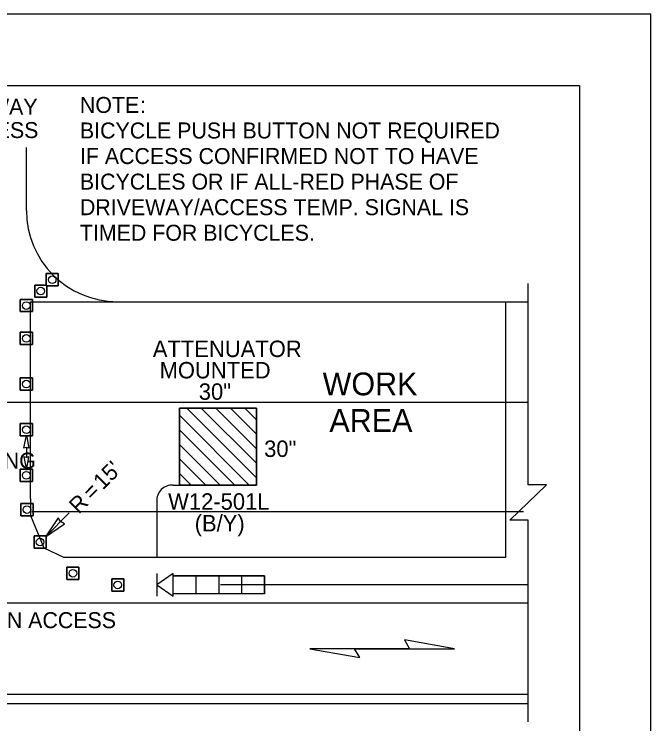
# Model space of a CAD drawing. Extents: x 99976 to 100136, y 99905 to 100011.
# Drawn here: x 100053.272 to 100056.062, y 99977.579 to 99980.687 of the extents above; entities that cross this region are included whole.
import ezdxf

# ---------------------------------------------------------------- set-up
doc = ezdxf.new("R2010")
doc.units = 0
for name, color, linetype in [('RD_ED_DrivewayEdge', 7, 'Continuous'), ('RD_ED_ShoulderPavedEdge', 7, 'Continuous'), ('RD_MK_LineEdgeWhite', 7, 'Continuous'), ('RD_MK_LineSkipCenter', 7, 'Continuous'), ('SH_GI_PlotLimits', 7, 'Continuous'), ('SH_GI_SheetBorder', 7, 'Continuous'), ('TR_SN_ConstructionSigns', 7, 'Continuous'), ('TR_WZ_PortableSignMountBlk-Wht', 7, 'Continuous'), ('TR_WZ_TrafficCone', 7, 'Continuous'), ('TR_WZ_WorkAreaLabel', 7, 'Continuous'), ('TR_WZ_WorkZoneDetails', 7, 'Continuous'), ('TR_WZ_WorkZoneTextCurrent', 7, 'Continuous')]:
    doc.layers.add(name, color=color, linetype=linetype)

msp = doc.modelspace()

# ---------------------------------------------------------------- linework, layer by layer
at = {"layer": 'RD_ED_DrivewayEdge'}
msp.add_line((100053.325, 99979.8277), (100053.325, 99980.103), dxfattribs=at)
msp.add_arc((100053.725, 99979.8277), 0.4, 180, 270, dxfattribs=at)
at = {"layer": 'RD_ED_ShoulderPavedEdge'}
for p, q in [((100053.725, 99979.4277), (100055.525, 99979.4277)), ((100050.725, 99977.6677), (100055.525, 99977.6677))]:
    msp.add_line(p, q, dxfattribs=at)
at = {"layer": 'RD_MK_LineEdgeWhite'}
for p, q in [((100050.725, 99978.9877), (100055.525, 99978.9877)), ((100055.525, 99978.1077), (100050.725, 99978.1077)), ((100055.525, 99977.7077), (100050.725, 99977.7077))]:
    msp.add_line(p, q, dxfattribs=at)
at = {"layer": 'RD_MK_LineSkipCenter'}
msp.add_lwpolyline([(100055.5043, 99978.5077), (100053.3483, 99978.5077)], dxfattribs=at)
at = {"layer": 'SH_GI_PlotLimits'}
msp.add_lwpolyline([(100039.0625, 99969.6875), (100056.0625, 99969.6875), (100056.0625, 99980.6875), (100039.0625, 99980.6875)], close=True, dxfattribs=at)
at = {"layer": 'SH_GI_SheetBorder'}
for p, q in [((100040, 99980.375), (100055.75, 99980.375)), ((100055.75, 99980.375), (100055.75, 99970))]:
    msp.add_line(p, q, dxfattribs=at)
at = {"layer": 'TR_SN_ConstructionSigns'}
for p, q in [((100053.9965, 99978.9621), (100054.334, 99978.9621)), ((100053.9965, 99978.6246), (100053.9965, 99978.9621)), ((100054.0284, 99978.9621), (100053.9965, 99978.9621)), ((100053.9965, 99978.9621), (100053.9965, 99978.9302)), ((100054.334, 99978.6564), (100054.0284, 99978.9621)), ((100054.092, 99978.9621), (100054.0284, 99978.9621)), ((100054.0284, 99978.9621), (100054.334, 99978.6564)), ((100054.334, 99978.72), (100054.092, 99978.9621)), ((100054.1556, 99978.9621), (100054.092, 99978.9621)), ((100054.092, 99978.9621), (100054.334, 99978.72)), ((100054.334, 99978.72), (100054.092, 99978.9621)), ((100054.334, 99978.7837), (100054.1556, 99978.9621)), ((100054.334, 99978.7837), (100054.1556, 99978.9621)), ((100054.2193, 99978.9621), (100054.1556, 99978.9621)), ((100054.1556, 99978.9621), (100054.334, 99978.7837)), ((100054.334, 99978.8473), (100054.2193, 99978.9621)), ((100054.2829, 99978.9621), (100054.2193, 99978.9621)), ((100054.2193, 99978.9621), (100054.334, 99978.8473)), ((100054.334, 99978.8473), (100054.2193, 99978.9621)), ((100054.334, 99978.9109), (100054.2829, 99978.9621)), ((100054.334, 99978.9109), (100054.2829, 99978.9621)), ((100054.334, 99978.9621), (100054.2829, 99978.9621)), ((100054.2829, 99978.9621), (100054.334, 99978.9109)), ((100054.334, 99978.9621), (100054.334, 99978.6246)), ((100054.334, 99978.9109), (100054.334, 99978.9621)), ((100053.9965, 99978.9302), (100054.3022, 99978.6246)), ((100054.3022, 99978.6246), (100053.9965, 99978.9302)), ((100053.9965, 99978.9302), (100053.9965, 99978.8666)), ((100054.334, 99978.8473), (100054.334, 99978.9109)), ((100053.9965, 99978.8666), (100054.2386, 99978.6246)), ((100054.2386, 99978.6246), (100053.9965, 99978.8666)), ((100053.9965, 99978.8666), (100053.9965, 99978.803)), ((100053.9965, 99978.8666), (100054.2386, 99978.6246)), ((100054.334, 99978.7837), (100054.334, 99978.8473)), ((100053.9965, 99978.803), (100054.1749, 99978.6246)), ((100053.9965, 99978.803), (100054.1749, 99978.6246)), ((100054.1749, 99978.6246), (100053.9965, 99978.803)), ((100053.9965, 99978.803), (100053.9965, 99978.7393)), ((100054.334, 99978.72), (100054.334, 99978.7837)), ((100053.9965, 99978.7393), (100054.1113, 99978.6246)), ((100054.1113, 99978.6246), (100053.9965, 99978.7393)), ((100053.9965, 99978.7393), (100053.9965, 99978.6757)), ((100053.9965, 99978.7393), (100054.1113, 99978.6246)), ((100054.334, 99978.6564), (100054.334, 99978.72)), ((100053.9965, 99978.6757), (100054.0477, 99978.6246)), ((100053.9965, 99978.6757), (100054.0477, 99978.6246)), ((100054.0477, 99978.6246), (100053.9965, 99978.6757)), ((100053.9965, 99978.6757), (100053.9965, 99978.6246)), ((100054.334, 99978.6246), (100054.334, 99978.6564)), ((100054.334, 99978.6246), (100053.9965, 99978.6246)), ((100053.9965, 99978.6246), (100054.0477, 99978.6246)), ((100054.0477, 99978.6246), (100054.1113, 99978.6246)), ((100054.1113, 99978.6246), (100054.1749, 99978.6246)), ((100054.1749, 99978.6246), (100054.2386, 99978.6246)), ((100054.2386, 99978.6246), (100054.3022, 99978.6246)), ((100054.3022, 99978.6246), (100054.334, 99978.6246))]:
    msp.add_line(p, q, dxfattribs=at)
for points in [[(100054.334, 99978.6564), (100054.0284, 99978.9621)], [(100053.9965, 99978.9302), (100054.3022, 99978.6246)]]:
    msp.add_lwpolyline(points, dxfattribs=at)
at = {"layer": 'TR_WZ_PortableSignMountBlk-Wht'}
msp.add_line((100053.8966, 99978.2376), (100053.8966, 99978.1376), dxfattribs=at)
msp.add_lwpolyline([(100053.8966, 99978.1877), (100053.9685, 99978.1376), (100053.9685, 99978.2376)], close=True, dxfattribs=at)
at = {"layer": 'TR_WZ_TrafficCone'}
for points in [[(100053.4115, 99979.5509), (100053.4115, 99979.4976), (100053.4649, 99979.4976), (100053.4649, 99979.5509), (100053.4115, 99979.5509)], [(100053.4649, 99979.5509), (100053.4649, 99979.4976), (100053.4115, 99979.4976), (100053.4115, 99979.5509), (100053.4649, 99979.5509)], [(100053.3615, 99979.5009), (100053.3615, 99979.4476), (100053.4149, 99979.4476), (100053.4149, 99979.5009), (100053.3615, 99979.5009)], [(100053.4149, 99979.5009), (100053.4149, 99979.4476), (100053.3615, 99979.4476), (100053.3615, 99979.5009), (100053.4149, 99979.5009)], [(100053.3516, 99979.4377), (100053.2982, 99979.4377), (100053.2982, 99979.3844), (100053.3516, 99979.3844), (100053.3516, 99979.4377)], [(100053.3516, 99979.3844), (100053.2982, 99979.3844), (100053.2982, 99979.4377), (100053.3516, 99979.4377), (100053.3516, 99979.3844)], [(100053.3516, 99979.2938), (100053.2982, 99979.2938), (100053.2982, 99979.2404), (100053.3516, 99979.2404), (100053.3516, 99979.2938)], [(100053.3516, 99979.2404), (100053.2982, 99979.2404), (100053.2982, 99979.2938), (100053.3516, 99979.2938), (100053.3516, 99979.2404)], [(100053.3516, 99979.0938), (100053.2982, 99979.0938), (100053.2982, 99979.0404), (100053.3516, 99979.0404), (100053.3516, 99979.0938)], [(100053.3516, 99979.0404), (100053.2982, 99979.0404), (100053.2982, 99979.0938), (100053.3516, 99979.0938), (100053.3516, 99979.0404)], [(100053.3516, 99978.8938), (100053.2982, 99978.8938), (100053.2982, 99978.8404), (100053.3516, 99978.8404), (100053.3516, 99978.8938)], [(100053.3516, 99978.8404), (100053.2982, 99978.8404), (100053.2982, 99978.8938), (100053.3516, 99978.8938), (100053.3516, 99978.8404)], [(100053.3516, 99978.6938), (100053.2982, 99978.6938), (100053.2982, 99978.6404), (100053.3516, 99978.6404), (100053.3516, 99978.6938)], [(100053.3516, 99978.6404), (100053.2982, 99978.6404), (100053.2982, 99978.6938), (100053.3516, 99978.6938), (100053.3516, 99978.6404)], [(100053.3543, 99978.5438), (100053.301, 99978.5438), (100053.301, 99978.4904), (100053.3543, 99978.4904), (100053.3543, 99978.5438)], [(100053.3543, 99978.4904), (100053.301, 99978.4904), (100053.301, 99978.5438), (100053.3543, 99978.5438), (100053.3543, 99978.4904)], [(100053.4119, 99978.4015), (100053.3585, 99978.4015), (100053.3585, 99978.3482), (100053.4119, 99978.3482), (100053.4119, 99978.4015)], [(100053.4119, 99978.3482), (100053.3585, 99978.3482), (100053.3585, 99978.4015), (100053.4119, 99978.4015), (100053.4119, 99978.3482)], [(100053.5556, 99978.2647), (100053.5023, 99978.2647), (100053.5023, 99978.2114), (100053.5556, 99978.2114), (100053.5556, 99978.2647)], [(100053.5556, 99978.2114), (100053.5023, 99978.2114), (100053.5023, 99978.2647), (100053.5556, 99978.2647), (100053.5556, 99978.2114)], [(100053.699, 99978.2138), (100053.7523, 99978.2138), (100053.7523, 99978.1604), (100053.699, 99978.1604), (100053.699, 99978.2138)], [(100053.699, 99978.1604), (100053.7523, 99978.1604), (100053.7523, 99978.2138), (100053.699, 99978.2138), (100053.699, 99978.1604)], [(100053.699, 99978.2138), (100053.7523, 99978.2138), (100053.7523, 99978.1604), (100053.699, 99978.1604), (100053.699, 99978.2138)], [(100053.699, 99978.1604), (100053.7523, 99978.1604), (100053.7523, 99978.2138), (100053.699, 99978.2138), (100053.699, 99978.1604)]]:
    msp.add_lwpolyline(points, dxfattribs=at)
for centre in [(100053.4382, 99979.5243), (100053.3882, 99979.4743), (100053.3249, 99979.411), (100053.3249, 99979.2671), (100053.3249, 99979.0671), (100053.3249, 99978.8671), (100053.3249, 99978.6671), (100053.3276, 99978.5171), (100053.3852, 99978.3748), (100053.5289, 99978.238), (100053.7257, 99978.1871), (100053.7257, 99978.1871)]:
    msp.add_circle(centre, 0.0167, dxfattribs=at)
at = {"layer": 'TR_WZ_WorkZoneDetails'}
for p, q in [((100053.325, 99978.7893), (100053.325, 99978.7449)), ((100053.9686, 99978.6246), (100053.9965, 99978.6246)), ((100053.8966, 99978.5531), (100053.8966, 99978.3077)), ((100053.4086, 99978.3982), (100053.5133, 99978.5029)), ((100054.3685, 99978.2276), (100053.9685, 99978.2276)), ((100053.9685, 99978.2276), (100054.3685, 99978.2276)), ((100053.9685, 99978.1476), (100053.9685, 99978.2276)), ((100054.0685, 99978.2276), (100054.0685, 99978.1476)), ((100054.1685, 99978.2276), (100054.1685, 99978.1476)), ((100054.2685, 99978.2276), (100054.2685, 99978.1476)), ((100054.3685, 99978.2276), (100054.3685, 99978.1476)), ((100054.3685, 99978.1476), (100054.3685, 99978.2276)), ((100055.525, 99978.1877), (100054.1766, 99978.1877)), ((100054.3685, 99978.1476), (100053.9685, 99978.1476)), ((100054.3685, 99978.1476), (100053.9685, 99978.1476)), ((100055.0052, 99977.9077), (100054.7641, 99977.9077)), ((100054.7641, 99977.9077), (100055.0052, 99977.9077))]:
    msp.add_line(p, q, dxfattribs=at)
msp.add_lwpolyline([(100055.525, 99977.5877), (100055.525, 99978.4703), (100055.445, 99978.4703), (100055.605, 99978.6251), (100055.525, 99978.6251), (100055.525, 99979.5077)], dxfattribs=at)
for points in [[(100055.425, 99979.4277), (100055.425, 99978.6402), (100055.425, 99978.3077), (100054.5265, 99978.3077), (100054.5265, 99978.3077), (100054.5265, 99978.3077), (100053.7244, 99978.3077), (100053.7244, 99978.3077), (100053.7244, 99978.3077), (100053.489, 99978.3077), (100053.4028, 99978.348), (100053.3452, 99978.4902), (100053.3425, 99978.6402), (100053.3425, 99978.8402), (100053.3425, 99979.4277)], [(100053.325, 99978.8438), (100053.3362, 99978.7866), (100053.325, 99978.7893), (100053.3138, 99978.7866)], [(100053.325, 99978.6904), (100053.3362, 99978.7476), (100053.325, 99978.7449), (100053.3138, 99978.7476)], [(100053.4086, 99978.3982), (100053.4917, 99978.4541), (100053.4749, 99978.4645), (100053.4644, 99978.4813)], [(100055.2017, 99977.9077), (100054.9829, 99977.9463), (100055.0052, 99977.9077)], [(100054.5675, 99977.9077), (100054.7864, 99977.8691), (100054.7641, 99977.9077)]]:
    msp.add_lwpolyline(points, close=True, dxfattribs=at)
msp.add_arc((100053.9651, 99978.5561), 0.0685, 87.0164, 182.9836, dxfattribs=at)

# ---------------------------------------------------------------- texts
at = {"layer": 'TR_SN_ConstructionSigns'}
for s, p in [('ATTENUATOR', (100053.8794, 99979.1855)), ('MOUNTED', (100053.9091, 99979.0918)), ('30"', (100054.0809, 99978.9981)), ('30"', (100054.3673, 99978.7477)), ('W12-501L', (100053.9466, 99978.5166)), ('(B/Y)', (100054.0629, 99978.4215))]:
    msp.add_text(s, height=0.072, rotation=360, dxfattribs=at).set_placement(p)
at = {"layer": 'TR_WZ_WorkAreaLabel'}
for s, p in [('WORK', (100054.6236, 99979.0177)), ('AREA', (100054.6533, 99978.8577))]:
    msp.add_text(s, height=0.1, rotation=360, dxfattribs=at).set_placement(p)
at = {"layer": 'TR_WZ_WorkZoneDetails'}
for s, p in [('NOTE', (100053.5598, 99980.255)), (':', (100053.8239, 99980.255)), ('BICYCLE PUSH BUTTON NOT REQUIRED ', (100053.5598, 99980.143)), ('IF ACCESS CONFIRMED NOT TO HAVE ', (100053.5598, 99980.031)), ('BICYCLES OR IF ALL-RED PHASE OF ', (100053.5598, 99979.919)), ('DRIVEWAY/ACCESS TEMP. SIGNAL IS ', (100053.5598, 99979.807)), ('TIMED FOR BICYCLES.', (100053.5598, 99979.695))]:
    msp.add_text(s, height=0.07, dxfattribs=at).set_placement(p)
at = {"layer": 'TR_WZ_WorkZoneTextCurrent'}
for s, p in [('DRIVEWAY', (100052.8748, 99980.2468)), ('OR ACCESS', (100052.8266, 99980.1448)), ('SPACING', (100052.945, 99978.6966)), ("5' SPACING WITHIN ACCESS", (100052.431, 99977.9977))]:
    msp.add_text(s, height=0.07, dxfattribs=at).set_placement(p)
for s, p in [("15'", (100053.6605, 99978.6005)), ('=', (100053.6136, 99978.5537)), ('R', (100053.5545, 99978.4945))]:
    msp.add_text(s, height=0.07, rotation=45, dxfattribs=at).set_placement(p)

doc.saveas('drawing.dxf')
